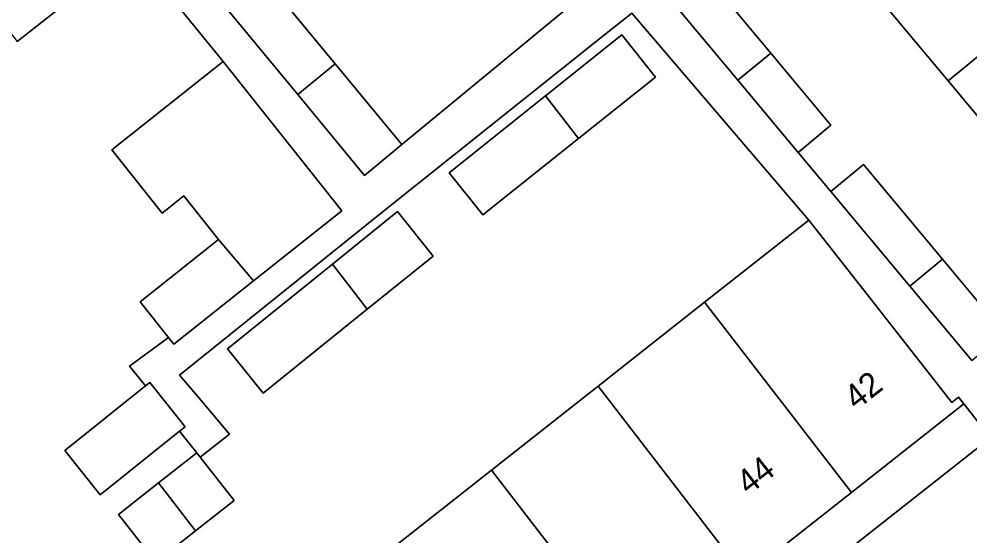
# Model space of a CAD drawing. Extents: x 160377 to 161131, y 383938 to 384853.
# Drawn here: x 160793.66 to 160832.91, y 384370.35 to 384391.67 of the extents above; entities that cross this region are included whole.
import ezdxf

# ---------------------------------------------------------------- set-up
doc = ezdxf.new("R2010")
doc.units = 0
for name, color, linetype in [('IMGEO_Erf', 7, 'Continuous'), ('IMGEO_Pand', 7, 'Continuous'), ('IMGEO_Pand_nummerreeks', 7, 'Continuous'), ('IMGEO_Voetpad_open', 7, 'Continuous')]:
    doc.layers.add(name, color=color, linetype=linetype)

msp = doc.modelspace()

# ---------------------------------------------------------------- linework, layer by layer
at = {"layer": 'IMGEO_Erf'}
for points in [[(160808.754, 384369.597), (160813.155, 384373.06), (160817.555, 384376.524), (160821.956, 384379.988), (160826.254, 384383.371), (160818.954, 384391.914), (160817.426, 384390.696), (160808.637, 384383.688), (160800.288, 384376.981), (160800.957, 384376.191), (160802.345, 384374.551), (160801.133, 384373.599), (160802.537, 384371.813), (160800.939, 384370.558), (160799.307, 384369.274), (160797.763, 384371.239), (160799.413, 384372.536), (160800.993, 384373.778), (160800.279, 384374.669), (160797.014, 384372.05), (160795.555, 384373.87), (160798.879, 384376.535), (160798.225, 384377.35), (160799.835, 384378.531), (160798.659, 384380.011), (160801.894, 384382.58), (160800.468, 384384.376), (160799.565, 384383.659), (160797.493, 384386.269), (160802.089, 384389.918), (160798.357, 384394.492), (160793.584, 384390.745)], [(160803.183, 384394.086), (160806.708, 384389.818), (160809.46, 384386.487), (160818.986, 384394.352)], [(160821.353, 384394.246), (160824.68, 384390.259), (160827.158, 384387.29), (160825.814, 384386.169), (160827.166, 384384.549), (160828.51, 384385.67), (160831.774, 384381.759), (160834.321, 384378.707)], [(160835.555, 384384.867), (160832.004, 384389.114), (160828.453, 384393.361)]]:
    msp.add_lwpolyline(points, dxfattribs=at)
for points in [[(160815.388, 384388.5), (160818.535, 384391.011), (160819.922, 384389.272), (160816.747, 384386.739), (160812.804, 384383.591), (160811.416, 384385.33)], [(160806.594, 384381.564), (160809.278, 384383.728), (160810.758, 384381.893), (160808.034, 384379.697), (160803.737, 384376.234), (160802.258, 384378.068)], [(160833.751, 384374.399), (160832.651, 384375.795), (160828.01, 384372.142), (160823.609, 384368.678), (160819.208, 384365.214), (160814.808, 384361.751), (160810.407, 384358.287), (160804.513, 384353.647), (160803.366, 384352.745), (160804.464, 384351.34), (160805.632, 384352.26)]]:
    msp.add_lwpolyline(points, close=True, dxfattribs=at)
at = {"layer": 'IMGEO_Pand'}
for points in [[(160828.453, 384393.361), (160832.004, 384389.114), (160838.917, 384394.797), (160835.366, 384399.044)], [(160793.584, 384390.745), (160798.357, 384394.492), (160796.594, 384396.738), (160791.821, 384392.991)], [(160842.469, 384390.55), (160838.917, 384394.797), (160832.004, 384389.114), (160835.555, 384384.867)], [(160805.163, 384388.548), (160806.708, 384389.818), (160803.183, 384394.086), (160801.638, 384392.816)], [(160824.68, 384390.259), (160821.353, 384394.246), (160820.009, 384393.125), (160823.328, 384389.148)], [(160815.388, 384388.5), (160816.747, 384386.739), (160819.922, 384389.272), (160818.535, 384391.011)], [(160824.68, 384390.259), (160823.328, 384389.148), (160825.814, 384386.169), (160827.158, 384387.29)], [(160802.834, 384388.98), (160802.089, 384389.918), (160797.493, 384386.269), (160799.565, 384383.659), (160800.468, 384384.376), (160801.894, 384382.58), (160803.343, 384380.864), (160806.983, 384383.754)], [(160805.163, 384388.548), (160807.917, 384385.213), (160809.46, 384386.487), (160806.708, 384389.818)], [(160815.388, 384388.5), (160811.416, 384385.33), (160812.804, 384383.591), (160816.747, 384386.739)], [(160831.774, 384381.759), (160828.51, 384385.67), (160827.166, 384384.549), (160830.422, 384380.648)], [(160808.034, 384379.697), (160810.758, 384381.893), (160809.278, 384383.728), (160806.594, 384381.564)], [(160828.01, 384372.142), (160832.651, 384375.795), (160832.435, 384376.071), (160832.16, 384375.855), (160829.071, 384379.787), (160826.254, 384383.371), (160821.956, 384379.988)], [(160803.343, 384380.864), (160801.894, 384382.58), (160798.659, 384380.011), (160799.835, 384378.531), (160800.055, 384378.253)], [(160808.034, 384379.697), (160806.594, 384381.564), (160802.258, 384378.068), (160803.737, 384376.234)], [(160831.774, 384381.759), (160830.422, 384380.648), (160832.977, 384377.585), (160834.321, 384378.707)], [(160828.01, 384372.142), (160821.956, 384379.988), (160817.555, 384376.524), (160823.609, 384368.678)], [(160800.279, 384374.669), (160800.512, 384374.856), (160799.053, 384376.675), (160798.879, 384376.535), (160795.555, 384373.87), (160797.014, 384372.05)], [(160823.609, 384368.678), (160817.555, 384376.524), (160813.155, 384373.06), (160819.208, 384365.214)], [(160801.133, 384373.599), (160800.993, 384373.778), (160799.413, 384372.536), (160800.939, 384370.558), (160802.537, 384371.813)], [(160814.808, 384361.751), (160819.208, 384365.214), (160813.155, 384373.06), (160808.754, 384369.597)], [(160799.413, 384372.536), (160797.763, 384371.239), (160799.307, 384369.274), (160800.939, 384370.558)]]:
    msp.add_lwpolyline(points, close=True, dxfattribs=at)
at = {"layer": 'IMGEO_Voetpad_open'}
for points in [[(160798.357, 384394.492), (160802.089, 384389.918), (160802.834, 384388.98), (160806.983, 384383.754), (160803.343, 384380.864), (160800.055, 384378.253), (160799.835, 384378.531), (160798.225, 384377.35), (160798.879, 384376.535), (160799.053, 384376.675), (160800.512, 384374.856), (160800.279, 384374.669), (160800.993, 384373.778), (160801.133, 384373.599), (160802.345, 384374.551), (160800.957, 384376.191), (160800.288, 384376.981), (160808.637, 384383.688), (160817.426, 384390.696), (160818.954, 384391.914), (160826.254, 384383.371), (160829.071, 384379.787), (160832.16, 384375.855), (160832.435, 384376.071), (160832.651, 384375.795), (160833.751, 384374.399)], [(160818.986, 384394.352), (160809.46, 384386.487), (160807.917, 384385.213), (160805.163, 384388.548), (160801.638, 384392.816)], [(160832.977, 384377.585), (160830.422, 384380.648), (160827.166, 384384.549), (160825.814, 384386.169), (160823.328, 384389.148), (160820.009, 384393.125)], [(160851.885, 384388.225), (160851.673, 384388.488), (160848.557, 384386.056), (160834.888, 384375.294), (160833.751, 384374.399), (160805.632, 384352.26), (160804.464, 384351.34), (160799.746, 384347.64), (160798.55, 384346.709), (160797.435, 384348.078), (160796.051, 384346.989), (160798.752, 384343.613), (160799.467, 384344.172), (160801.171, 384345.505), (160802.15, 384346.266), (160803.768, 384347.553), (160804.592, 384348.142), (160805.432, 384348.679), (160807.988, 384350.266), (160810.632, 384351.812)]]:
    msp.add_lwpolyline(points, dxfattribs=at)

# ---------------------------------------------------------------- texts
at = {"layer": 'IMGEO_Pand_nummerreeks'}
for s, p in [('42', (160828.216, 384375.512)), ('44', (160823.769, 384372.011))]:
    msp.add_text(s, height=1, rotation=38.2059, dxfattribs=at).set_placement(p)

doc.saveas('drawing.dxf')
